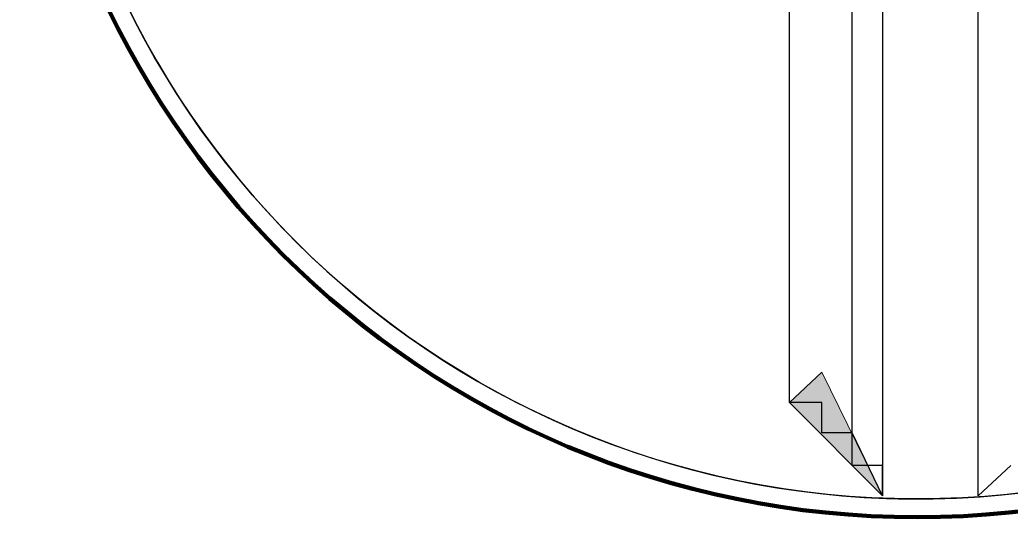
# Model space of a CAD drawing. Extents: x 553962 to 842807, y 8883888 to 9032388.
# Drawn here: x 808502 to 809564, y 8898780 to 8899313 of the extents above; entities that cross this region are included whole.
import ezdxf

# ---------------------------------------------------------------- set-up
doc = ezdxf.new("R2010")
doc.units = 0
doc.header["$LTSCALE"] = 200
doc.layers.add('4', color=7, linetype='Continuous', lineweight=25)

msp = doc.modelspace()

# ---------------------------------------------------------------- hatches: boundary and pattern name
at = {"layer": '4'}
msp.add_hatch(color=256, dxfattribs=at).paths.add_polyline_path([(809427.3, 8898802.8), (809362.3, 8898935.3), (809327.3, 8898902.8), (809427.3, 8898802.8)])
msp.add_hatch(color=256, dxfattribs=at).paths.add_polyline_path([(809427.3, 8898802.8), (809362.3, 8898935.3), (809327.3, 8898902.8), (809427.3, 8898802.8)])

# ---------------------------------------------------------------- linework, layer by layer
at = {"layer": '4', "lineweight": 13}
msp.add_line((809529.8, 8898802.8), (809529.8, 8898835.3), dxfattribs=at)
msp.add_line((809529.8, 8898802.8), (809529.8, 8898835.3), dxfattribs=at)
at = {"layer": '4'}
msp.add_line((809529.8, 8898802.8), (809529.8, 8898835.3), dxfattribs=at)
msp.add_line((809529.8, 8898802.8), (809529.8, 8898835.3), dxfattribs=at)
for points in [[(809427.3, 8898802.8), (809427.3, 8898835.3), (809394.8, 8898835.3), (809394.8, 8898870.3), (809362.3, 8898870.3), (809362.3, 8898902.8), (809327.3, 8898902.8), (809327.3, 8898902.8), (809327.3, 8898935.3), (809327.3, 8900110.3), (808757.3, 8900110.3), (808757.3, 8900345.3)], [(809427.3, 8898802.8), (809427.3, 8898835.3), (809394.8, 8898835.3), (809394.8, 8898870.3), (809362.3, 8898870.3), (809362.3, 8898902.8), (809327.3, 8898902.8), (809327.3, 8898902.8), (809327.3, 8898935.3), (809327.3, 8900110.3), (808757.3, 8900110.3), (808757.3, 8900345.3)], [(809427.3, 8899340.3), (809427.3, 8899305.3), (809427.3, 8899272.8), (809427.3, 8899272.8), (809427.3, 8899235.3), (809427.3, 8899205.3), (809427.3, 8899205.3), (809427.3, 8899170.3), (809427.3, 8899170.3), (809427.3, 8899137.8), (809427.3, 8899102.8), (809427.3, 8899102.8), (809427.3, 8899070.3), (809427.3, 8899035.3), (809427.3, 8899035.3), (809427.3, 8899005.3), (809427.3, 8899005.3), (809427.3, 8898967.8), (809427.3, 8898967.8), (809427.3, 8898935.3), (809427.3, 8898935.3), (809427.3, 8898902.8), (809427.3, 8898902.8), (809427.3, 8898902.8), (809427.3, 8898870.3), (809427.3, 8898870.3), (809427.3, 8898870.3), (809427.3, 8898835.3), (809427.3, 8898835.3), (809427.3, 8898835.3), (809427.3, 8898835.3), (809427.3, 8898802.8), (809427.3, 8898802.8), (809427.3, 8898802.8), (809427.3, 8898802.8), (809427.3, 8898802.8), (809427.3, 8898802.8), (809427.3, 8898802.8), (809427.3, 8898835.3), (809394.8, 8898835.3), (809394.8, 8898870.3), (809362.3, 8898870.3), (809362.3, 8898902.8), (809327.3, 8898902.8), (809327.3, 8898902.8), (809327.3, 8898935.3), (809327.3, 8900110.3)], [(809427.3, 8899340.3), (809427.3, 8899305.3), (809427.3, 8899272.8), (809427.3, 8899272.8), (809427.3, 8899235.3), (809427.3, 8899205.3), (809427.3, 8899205.3), (809427.3, 8899170.3), (809427.3, 8899170.3), (809427.3, 8899137.8), (809427.3, 8899102.8), (809427.3, 8899102.8), (809427.3, 8899070.3), (809427.3, 8899035.3), (809427.3, 8899035.3), (809427.3, 8899005.3), (809427.3, 8899005.3), (809427.3, 8898967.8), (809427.3, 8898967.8), (809427.3, 8898935.3), (809427.3, 8898935.3), (809427.3, 8898902.8), (809427.3, 8898902.8), (809427.3, 8898902.8), (809427.3, 8898870.3), (809427.3, 8898870.3), (809427.3, 8898870.3), (809427.3, 8898835.3), (809427.3, 8898835.3), (809427.3, 8898835.3), (809427.3, 8898835.3), (809427.3, 8898802.8), (809427.3, 8898802.8), (809427.3, 8898802.8), (809427.3, 8898802.8), (809427.3, 8898802.8), (809427.3, 8898802.8), (809427.3, 8898802.8), (809427.3, 8898835.3), (809394.8, 8898835.3), (809394.8, 8898870.3), (809362.3, 8898870.3), (809362.3, 8898902.8), (809327.3, 8898902.8), (809327.3, 8898902.8), (809327.3, 8898935.3), (809327.3, 8900110.3)], [(809394.8, 8898870.3), (809394.8, 8899765.3), (809427.3, 8899742.8)], [(809394.8, 8898870.3), (809394.8, 8899765.3), (809427.3, 8899742.8)], [(809427.3, 8899742.8), (809427.3, 8898802.8), (809394.8, 8898870.3)], [(809427.3, 8899742.8), (809427.3, 8898802.8), (809394.8, 8898870.3)], [(809427.3, 8899340.3), (809427.3, 8899305.3), (809427.3, 8899272.8), (809427.3, 8899272.8), (809427.3, 8899235.3), (809427.3, 8899205.3), (809427.3, 8899205.3), (809427.3, 8899170.3), (809427.3, 8899170.3), (809427.3, 8899137.8), (809427.3, 8899102.8), (809427.3, 8899102.8), (809427.3, 8899070.3), (809427.3, 8899035.3), (809427.3, 8899035.3), (809427.3, 8899005.3), (809427.3, 8899005.3), (809427.3, 8898967.8), (809427.3, 8898967.8), (809427.3, 8898935.3), (809427.3, 8898935.3), (809427.3, 8898902.8), (809427.3, 8898902.8), (809427.3, 8898902.8), (809427.3, 8898870.3), (809427.3, 8898870.3), (809427.3, 8898870.3), (809427.3, 8898835.3), (809427.3, 8898835.3), (809427.3, 8898835.3), (809427.3, 8898835.3), (809427.3, 8898802.8)], [(809427.3, 8899340.3), (809427.3, 8899305.3), (809427.3, 8899272.8), (809427.3, 8899272.8), (809427.3, 8899235.3), (809427.3, 8899205.3), (809427.3, 8899205.3), (809427.3, 8899170.3), (809427.3, 8899170.3), (809427.3, 8899137.8), (809427.3, 8899102.8), (809427.3, 8899102.8), (809427.3, 8899070.3), (809427.3, 8899035.3), (809427.3, 8899035.3), (809427.3, 8899005.3), (809427.3, 8899005.3), (809427.3, 8898967.8), (809427.3, 8898967.8), (809427.3, 8898935.3), (809427.3, 8898935.3), (809427.3, 8898902.8), (809427.3, 8898902.8), (809427.3, 8898902.8), (809427.3, 8898870.3), (809427.3, 8898870.3), (809427.3, 8898870.3), (809427.3, 8898835.3), (809427.3, 8898835.3), (809427.3, 8898835.3), (809427.3, 8898835.3), (809427.3, 8898802.8)], [(809529.8, 8898835.3), (809529.8, 8898835.3), (809529.8, 8898835.3), (809529.8, 8898835.3), (809529.8, 8898870.3), (809529.8, 8898870.3), (809529.8, 8898870.3), (809529.8, 8898902.8), (809529.8, 8898902.8), (809529.8, 8898902.8), (809529.8, 8898935.3), (809529.8, 8898935.3), (809529.8, 8898967.8), (809529.8, 8898967.8), (809529.8, 8899005.3), (809529.8, 8899005.3), (809529.8, 8899035.3), (809529.8, 8899035.3), (809529.8, 8899070.3), (809529.8, 8899102.8), (809529.8, 8899102.8), (809529.8, 8899137.8), (809529.8, 8899170.3), (809529.8, 8899170.3), (809529.8, 8899205.3), (809529.8, 8899205.3), (809529.8, 8899235.3), (809529.8, 8899272.8), (809529.8, 8899272.8), (809529.8, 8899305.3), (809529.8, 8899340.3)], [(809529.8, 8898835.3), (809529.8, 8898835.3), (809529.8, 8898835.3), (809529.8, 8898835.3), (809529.8, 8898870.3), (809529.8, 8898870.3), (809529.8, 8898870.3), (809529.8, 8898902.8), (809529.8, 8898902.8), (809529.8, 8898902.8), (809529.8, 8898935.3), (809529.8, 8898935.3), (809529.8, 8898967.8), (809529.8, 8898967.8), (809529.8, 8899005.3), (809529.8, 8899005.3), (809529.8, 8899035.3), (809529.8, 8899035.3), (809529.8, 8899070.3), (809529.8, 8899102.8), (809529.8, 8899102.8), (809529.8, 8899137.8), (809529.8, 8899170.3), (809529.8, 8899170.3), (809529.8, 8899205.3), (809529.8, 8899205.3), (809529.8, 8899235.3), (809529.8, 8899272.8), (809529.8, 8899272.8), (809529.8, 8899305.3), (809529.8, 8899340.3)], [(809529.8, 8898835.3), (809529.8, 8898835.3), (809529.8, 8898835.3), (809529.8, 8898835.3), (809529.8, 8898870.3), (809529.8, 8898870.3), (809529.8, 8898870.3), (809529.8, 8898902.8), (809529.8, 8898902.8), (809529.8, 8898902.8), (809529.8, 8898935.3), (809529.8, 8898935.3), (809529.8, 8898967.8), (809529.8, 8898967.8), (809529.8, 8899005.3), (809529.8, 8899005.3), (809529.8, 8899035.3), (809529.8, 8899035.3), (809529.8, 8899070.3), (809529.8, 8899102.8), (809529.8, 8899102.8), (809529.8, 8899137.8), (809529.8, 8899170.3), (809529.8, 8899170.3), (809529.8, 8899205.3), (809529.8, 8899205.3), (809529.8, 8899235.3), (809529.8, 8899272.8), (809529.8, 8899272.8), (809529.8, 8899305.3), (809529.8, 8899340.3)], [(809529.8, 8898835.3), (809529.8, 8898835.3), (809529.8, 8898835.3), (809529.8, 8898835.3), (809529.8, 8898870.3), (809529.8, 8898870.3), (809529.8, 8898870.3), (809529.8, 8898902.8), (809529.8, 8898902.8), (809529.8, 8898902.8), (809529.8, 8898935.3), (809529.8, 8898935.3), (809529.8, 8898967.8), (809529.8, 8898967.8), (809529.8, 8899005.3), (809529.8, 8899005.3), (809529.8, 8899035.3), (809529.8, 8899035.3), (809529.8, 8899070.3), (809529.8, 8899102.8), (809529.8, 8899102.8), (809529.8, 8899137.8), (809529.8, 8899170.3), (809529.8, 8899170.3), (809529.8, 8899205.3), (809529.8, 8899205.3), (809529.8, 8899235.3), (809529.8, 8899272.8), (809529.8, 8899272.8), (809529.8, 8899305.3), (809529.8, 8899340.3)], [(809564.8, 8898835.3), (809529.8, 8898802.8), (809529.8, 8898802.8), (809529.8, 8898802.8), (809529.8, 8898802.8), (809529.8, 8898802.8), (809529.8, 8898802.8), (809529.8, 8898802.8)], [(809564.8, 8898835.3), (809529.8, 8898802.8)], [(809564.8, 8898835.3), (809529.8, 8898802.8), (809529.8, 8898802.8), (809529.8, 8898802.8), (809529.8, 8898802.8), (809529.8, 8898802.8), (809529.8, 8898802.8), (809529.8, 8898802.8)], [(809564.8, 8898835.3), (809529.8, 8898802.8)]]:
    msp.add_lwpolyline(points, dxfattribs=at)
at = {"layer": '4', "lineweight": 13}
for points in [[(809427.3, 8899340.3), (809427.3, 8899305.3), (809427.3, 8899272.8), (809427.3, 8899272.8), (809427.3, 8899235.3), (809427.3, 8899205.3), (809427.3, 8899205.3), (809427.3, 8899170.3), (809427.3, 8899170.3), (809427.3, 8899137.8), (809427.3, 8899102.8), (809427.3, 8899102.8), (809427.3, 8899070.3), (809427.3, 8899035.3), (809427.3, 8899035.3), (809427.3, 8899005.3), (809427.3, 8899005.3), (809427.3, 8898967.8), (809427.3, 8898967.8), (809427.3, 8898935.3), (809427.3, 8898935.3), (809427.3, 8898902.8), (809427.3, 8898902.8), (809427.3, 8898902.8), (809427.3, 8898870.3), (809427.3, 8898870.3), (809427.3, 8898870.3), (809427.3, 8898835.3), (809427.3, 8898835.3), (809427.3, 8898835.3), (809427.3, 8898835.3), (809427.3, 8898802.8), (809427.3, 8898802.8), (809427.3, 8898802.8), (809427.3, 8898802.8), (809427.3, 8898802.8), (809427.3, 8898802.8), (809427.3, 8898802.8), (809427.3, 8898835.3), (809394.8, 8898835.3), (809394.8, 8898870.3), (809362.3, 8898870.3), (809362.3, 8898902.8), (809327.3, 8898902.8), (809327.3, 8898902.8), (809327.3, 8898935.3), (809327.3, 8900110.3)], [(809427.3, 8899340.3), (809427.3, 8899305.3), (809427.3, 8899272.8), (809427.3, 8899272.8), (809427.3, 8899235.3), (809427.3, 8899205.3), (809427.3, 8899205.3), (809427.3, 8899170.3), (809427.3, 8899170.3), (809427.3, 8899137.8), (809427.3, 8899102.8), (809427.3, 8899102.8), (809427.3, 8899070.3), (809427.3, 8899035.3), (809427.3, 8899035.3), (809427.3, 8899005.3), (809427.3, 8899005.3), (809427.3, 8898967.8), (809427.3, 8898967.8), (809427.3, 8898935.3), (809427.3, 8898935.3), (809427.3, 8898902.8), (809427.3, 8898902.8), (809427.3, 8898902.8), (809427.3, 8898870.3), (809427.3, 8898870.3), (809427.3, 8898870.3), (809427.3, 8898835.3), (809427.3, 8898835.3), (809427.3, 8898835.3), (809427.3, 8898835.3), (809427.3, 8898802.8), (809427.3, 8898802.8), (809427.3, 8898802.8), (809427.3, 8898802.8), (809427.3, 8898802.8), (809427.3, 8898802.8), (809427.3, 8898802.8), (809427.3, 8898835.3), (809394.8, 8898835.3), (809394.8, 8898870.3), (809362.3, 8898870.3), (809362.3, 8898902.8), (809327.3, 8898902.8), (809327.3, 8898902.8), (809327.3, 8898935.3), (809327.3, 8900110.3)], [(809427.3, 8899340.3), (809427.3, 8899305.3), (809427.3, 8899272.8), (809427.3, 8899272.8), (809427.3, 8899235.3), (809427.3, 8899205.3), (809427.3, 8899205.3), (809427.3, 8899170.3), (809427.3, 8899170.3), (809427.3, 8899137.8), (809427.3, 8899102.8), (809427.3, 8899102.8), (809427.3, 8899070.3), (809427.3, 8899035.3), (809427.3, 8899035.3), (809427.3, 8899005.3), (809427.3, 8899005.3), (809427.3, 8898967.8), (809427.3, 8898967.8), (809427.3, 8898935.3), (809427.3, 8898935.3), (809427.3, 8898902.8), (809427.3, 8898902.8), (809427.3, 8898902.8), (809427.3, 8898870.3), (809427.3, 8898870.3), (809427.3, 8898870.3), (809427.3, 8898835.3), (809427.3, 8898835.3), (809427.3, 8898835.3), (809427.3, 8898835.3), (809427.3, 8898802.8), (809427.3, 8898802.8), (809427.3, 8898802.8), (809427.3, 8898802.8), (809427.3, 8898802.8), (809427.3, 8898802.8), (809427.3, 8898802.8), (809427.3, 8898835.3), (809394.8, 8898835.3), (809394.8, 8898870.3), (809362.3, 8898870.3), (809362.3, 8898902.8), (809327.3, 8898902.8), (809327.3, 8898902.8), (809327.3, 8898935.3), (809327.3, 8900110.3)], [(809427.3, 8899340.3), (809427.3, 8899305.3), (809427.3, 8899272.8), (809427.3, 8899272.8), (809427.3, 8899235.3), (809427.3, 8899205.3), (809427.3, 8899205.3), (809427.3, 8899170.3), (809427.3, 8899170.3), (809427.3, 8899137.8), (809427.3, 8899102.8), (809427.3, 8899102.8), (809427.3, 8899070.3), (809427.3, 8899035.3), (809427.3, 8899035.3), (809427.3, 8899005.3), (809427.3, 8899005.3), (809427.3, 8898967.8), (809427.3, 8898967.8), (809427.3, 8898935.3), (809427.3, 8898935.3), (809427.3, 8898902.8), (809427.3, 8898902.8), (809427.3, 8898902.8), (809427.3, 8898870.3), (809427.3, 8898870.3), (809427.3, 8898870.3), (809427.3, 8898835.3), (809427.3, 8898835.3), (809427.3, 8898835.3), (809427.3, 8898835.3), (809427.3, 8898802.8), (809427.3, 8898802.8), (809427.3, 8898802.8), (809427.3, 8898802.8), (809427.3, 8898802.8), (809427.3, 8898802.8), (809427.3, 8898802.8), (809427.3, 8898835.3), (809394.8, 8898835.3), (809394.8, 8898870.3), (809362.3, 8898870.3), (809362.3, 8898902.8), (809327.3, 8898902.8), (809327.3, 8898902.8), (809327.3, 8898935.3), (809327.3, 8900110.3)], [(809529.8, 8898835.3), (809529.8, 8898835.3), (809529.8, 8898835.3), (809529.8, 8898835.3), (809529.8, 8898870.3), (809529.8, 8898870.3), (809529.8, 8898870.3), (809529.8, 8898902.8), (809529.8, 8898902.8), (809529.8, 8898902.8), (809529.8, 8898935.3), (809529.8, 8898935.3), (809529.8, 8898967.8), (809529.8, 8898967.8), (809529.8, 8899005.3), (809529.8, 8899005.3), (809529.8, 8899035.3), (809529.8, 8899035.3), (809529.8, 8899070.3), (809529.8, 8899102.8), (809529.8, 8899102.8), (809529.8, 8899137.8), (809529.8, 8899170.3), (809529.8, 8899170.3), (809529.8, 8899205.3), (809529.8, 8899205.3), (809529.8, 8899235.3), (809529.8, 8899272.8), (809529.8, 8899272.8), (809529.8, 8899305.3), (809529.8, 8899340.3)], [(809529.8, 8898835.3), (809529.8, 8898835.3), (809529.8, 8898835.3), (809529.8, 8898835.3), (809529.8, 8898870.3), (809529.8, 8898870.3), (809529.8, 8898870.3), (809529.8, 8898902.8), (809529.8, 8898902.8), (809529.8, 8898902.8), (809529.8, 8898935.3), (809529.8, 8898935.3), (809529.8, 8898967.8), (809529.8, 8898967.8), (809529.8, 8899005.3), (809529.8, 8899005.3), (809529.8, 8899035.3), (809529.8, 8899035.3), (809529.8, 8899070.3), (809529.8, 8899102.8), (809529.8, 8899102.8), (809529.8, 8899137.8), (809529.8, 8899170.3), (809529.8, 8899170.3), (809529.8, 8899205.3), (809529.8, 8899205.3), (809529.8, 8899235.3), (809529.8, 8899272.8), (809529.8, 8899272.8), (809529.8, 8899305.3), (809529.8, 8899340.3)], [(809529.8, 8898835.3), (809529.8, 8898835.3), (809529.8, 8898835.3), (809529.8, 8898835.3), (809529.8, 8898870.3), (809529.8, 8898870.3), (809529.8, 8898870.3), (809529.8, 8898902.8), (809529.8, 8898902.8), (809529.8, 8898902.8), (809529.8, 8898935.3), (809529.8, 8898935.3), (809529.8, 8898967.8), (809529.8, 8898967.8), (809529.8, 8899005.3), (809529.8, 8899005.3), (809529.8, 8899035.3), (809529.8, 8899035.3), (809529.8, 8899070.3), (809529.8, 8899102.8), (809529.8, 8899102.8), (809529.8, 8899137.8), (809529.8, 8899170.3), (809529.8, 8899170.3), (809529.8, 8899205.3), (809529.8, 8899205.3), (809529.8, 8899235.3), (809529.8, 8899272.8), (809529.8, 8899272.8), (809529.8, 8899305.3), (809529.8, 8899340.3)], [(809529.8, 8898835.3), (809529.8, 8898835.3), (809529.8, 8898835.3), (809529.8, 8898835.3), (809529.8, 8898870.3), (809529.8, 8898870.3), (809529.8, 8898870.3), (809529.8, 8898902.8), (809529.8, 8898902.8), (809529.8, 8898902.8), (809529.8, 8898935.3), (809529.8, 8898935.3), (809529.8, 8898967.8), (809529.8, 8898967.8), (809529.8, 8899005.3), (809529.8, 8899005.3), (809529.8, 8899035.3), (809529.8, 8899035.3), (809529.8, 8899070.3), (809529.8, 8899102.8), (809529.8, 8899102.8), (809529.8, 8899137.8), (809529.8, 8899170.3), (809529.8, 8899170.3), (809529.8, 8899205.3), (809529.8, 8899205.3), (809529.8, 8899235.3), (809529.8, 8899272.8), (809529.8, 8899272.8), (809529.8, 8899305.3), (809529.8, 8899340.3)], [(809564.8, 8898835.3), (809529.8, 8898802.8), (809529.8, 8898802.8), (809529.8, 8898802.8), (809529.8, 8898802.8), (809529.8, 8898802.8), (809529.8, 8898802.8), (809529.8, 8898802.8)], [(809564.8, 8898835.3), (809529.8, 8898802.8), (809529.8, 8898802.8), (809529.8, 8898802.8), (809529.8, 8898802.8), (809529.8, 8898802.8), (809529.8, 8898802.8), (809529.8, 8898802.8)], [(809564.8, 8898835.3), (809529.8, 8898802.8), (809529.8, 8898802.8), (809529.8, 8898802.8), (809529.8, 8898802.8), (809529.8, 8898802.8), (809529.8, 8898802.8), (809529.8, 8898802.8)], [(809564.8, 8898835.3), (809529.8, 8898802.8), (809529.8, 8898802.8), (809529.8, 8898802.8), (809529.8, 8898802.8), (809529.8, 8898802.8), (809529.8, 8898802.8), (809529.8, 8898802.8)]]:
    msp.add_lwpolyline(points, dxfattribs=at)
for points in [[(809427.3, 8898802.8), (809362.3, 8898935.3), (809327.3, 8898902.8), (809427.3, 8898802.8)], [(809427.3, 8898802.8), (809362.3, 8898935.3), (809327.3, 8898902.8)], [(809427.3, 8898802.8), (809362.3, 8898935.3), (809327.3, 8898902.8), (809427.3, 8898802.8)], [(809427.3, 8898802.8), (809362.3, 8898935.3), (809327.3, 8898902.8)]]:
    msp.add_lwpolyline(points, close=True, dxfattribs=at)
at = {"layer": '4', "lineweight": 106}
msp.add_circle((809464.4, 8899741.7), 962, dxfattribs=at)
msp.add_circle((809464.4, 8899741.7), 962, dxfattribs=at)
at = {"layer": '4'}
msp.add_circle((809464.4, 8899741.7), 942.4, dxfattribs=at)
msp.add_circle((809464.4, 8899741.7), 942.4, dxfattribs=at)
for start, end in [(274.0977, 267.9951), (274.0977, 267.9951), (267.9951, 274.0856), (267.9951, 274.0856)]:
    msp.add_arc((809464.4, 8899741.7), 942.4, start, end, dxfattribs=at)

doc.saveas('drawing.dxf')
